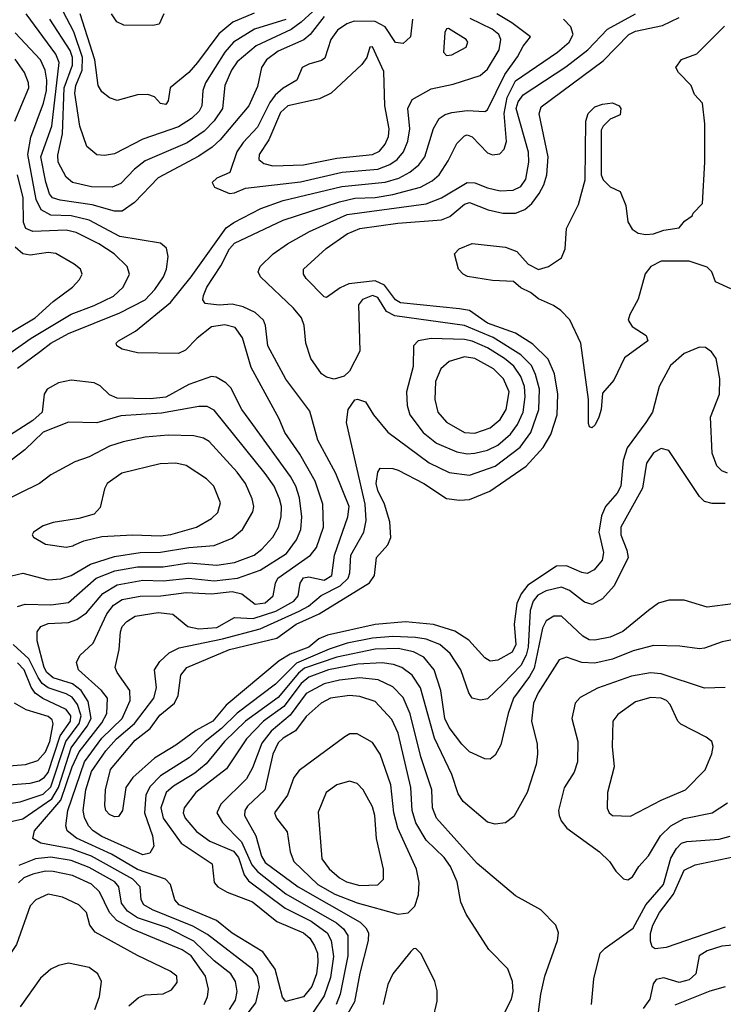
# Model space of a CAD drawing. Extents: x 997028 to 1115134, y 536408 to 618974.
# Tile 337 of 473: x 1042043 to 1044798, y 588845 to 592702. Entities that reach past the tile are written whole.
import ezdxf

# ---------------------------------------------------------------- set-up
doc = ezdxf.new("R2010")
doc.units = 0

msp = doc.modelspace()

# ---------------------------------------------------------------- linework, layer by layer
at = {"layer": '0CON10XD'}
for points in [[(1043235.7, 592715), (1043180.6, 592645), (1043156.3, 592623.7), (1043055, 592578.9), (1043010.3, 592545), (1042990.3, 592515), (1042975, 592440.8), (1042940.3, 592365), (1042828.6, 592231.4), (1042797.5, 592202.5), (1042745, 592167.8), (1042585, 592082.4), (1042493.1, 591986.9), (1042445, 591952), (1042415, 591952.1), (1042326.8, 591976.8), (1042202, 591995), (1042171.8, 592005), (1042160.3, 592020.3), (1042145.4, 592065.4), (1042125.9, 592165), (1042169.5, 592285), (1042197.6, 592535), (1042185, 592567.9), (1042069.3, 592725)], [(1042895, 588755.7), (1042968.5, 588851.5), (1042982.3, 588912.3), (1042974.8, 588954.8), (1042955, 588983.2), (1042779.3, 589119.3), (1042721, 589151), (1042563.2, 589215), (1042530, 589235), (1042518.8, 589255), (1042515.3, 589305), (1042486, 589335), (1042325, 589426), (1042245, 589454), (1042126.1, 589476.1), (1042095.4, 589495), (1042101.1, 589525), (1042204.8, 589645.2), (1042248.4, 589775), (1042276.3, 589833.7), (1042365, 589948.1), (1042384.4, 589985), (1042386.8, 590045), (1042364.2, 590075), (1042274, 590155), (1042265.4, 590184.6), (1042278.3, 590211.7), (1042330.5, 590259.5), (1042385, 590374.7), (1042411.2, 590408.8), (1042445, 590431.1), (1042515, 590444.2), (1042596.1, 590446.1), (1042695, 590458.3), (1042795, 590452.9), (1042875, 590462.4), (1042912.9, 590452.9), (1042965, 590413.1), (1043005, 590417.8), (1043035.8, 590445), (1043044.7, 590495), (1043054.7, 590515), (1043182.2, 590605), (1043205.8, 590634.2), (1043233.5, 590715), (1043230, 590805), (1043200.7, 590895), (1043140.1, 591000.1), (1043081.2, 591085), (1043058.7, 591138.7), (1042950, 591340), (1042916, 591456), (1042886.7, 591496.7), (1042847.2, 591507.2), (1042795, 591499.3), (1042738.4, 591455), (1042692.3, 591407.7), (1042665, 591394.5), (1042505, 591397.7), (1042445, 591411.5), (1042423.8, 591425), (1042421.2, 591435), (1042430, 591445), (1042497.4, 591482.6), (1042633.3, 591595), (1042714.9, 591695.1), (1042852.3, 591887.7), (1042881.5, 591908.5), (1042987.8, 591962.2), (1043075, 591994.5), (1043305, 592049.6), (1043475, 592066), (1043528.1, 592081.9), (1043571.3, 592105), (1043606.5, 592133.4), (1043630.2, 592165), (1043663.7, 592276.3), (1043685.2, 592314.8), (1043708.7, 592331.3), (1043735, 592339.5), (1043795, 592346.2), (1043865, 592343.1), (1043875, 592348.8), (1043942.4, 592487.6), (1043992.8, 592557.2), (1044015, 592599.2), (1044043.3, 592635), (1043970.5, 592690.5), (1043911.1, 592725)], [(1043191.6, 592735), (1043145, 592692.2), (1043106.3, 592663.7), (1042969.4, 592600.6), (1042895, 592537.9), (1042872.6, 592505), (1042847, 592445), (1042837.9, 592355), (1042805, 592306.8), (1042765, 592266.1), (1042699.3, 592220.7), (1042535, 592149), (1042493.5, 592116.5), (1042439.6, 592060.4), (1042405, 592046.6), (1042325, 592047.1), (1042250.5, 592065), (1042224.7, 592085), (1042194.3, 592145), (1042192.4, 592172.4), (1042210.8, 592255), (1042216.9, 592435), (1042249.9, 592525), (1042250.3, 592555), (1042241.6, 592581.6), (1042161.5, 592705)], [(1043085, 592703.4), (1042962.5, 592665), (1042881.1, 592615), (1042847.2, 592575), (1042770.4, 592455), (1042760, 592425), (1042756.7, 592365), (1042745.7, 592344.3), (1042716.5, 592315), (1042665, 592282.7), (1042525.9, 592234.1), (1042415, 592176.6), (1042375, 592170), (1042345, 592172.7), (1042305.8, 592205.8), (1042279.4, 592285), (1042259, 592415), (1042263.2, 592445), (1042287.8, 592505), (1042288.9, 592555), (1042255.2, 592655.2), (1042214.2, 592735)], [(1042961.3, 592728.7), (1042877.7, 592692.3), (1042823, 592647), (1042740, 592535), (1042705, 592495.9), (1042631.9, 592435), (1042624.2, 592385), (1042615, 592370.8), (1042595, 592374.3), (1042570.7, 592400.7), (1042545, 592410), (1042505, 592408.1), (1042425, 592385.9), (1042395, 592396.8), (1042365, 592420.4), (1042350.3, 592445), (1042338, 592545), (1042280.3, 592725)], [(1044805, 590807.8), (1044755, 590807.3), (1044725, 590815.6), (1044705, 590834.3), (1044585.4, 591015.4), (1044555, 591022.5), (1044525, 591005.5), (1044498, 590965), (1044482.3, 590867.7), (1044396.6, 590715), (1044397.1, 590685), (1044421.1, 590625), (1044425.9, 590595), (1044370.8, 590485), (1044325.8, 590434.2), (1044285, 590411.8), (1044255, 590421.2), (1044196.7, 590466.7), (1044165, 590479.6), (1044104.8, 590464.8), (1044071.5, 590448.5), (1044053.2, 590425), (1044041.6, 590388.4), (1044034.9, 590245), (1044026.7, 590213.3), (1044005, 590172.6), (1043935, 590099.5), (1043875, 590042.2), (1043847, 590037), (1043815, 590044), (1043801.5, 590065), (1043771.2, 590155), (1043729, 590219), (1043688, 590255), (1043635, 590275.1), (1043592.7, 590282.7), (1043505, 590286), (1043425, 590279.7), (1043325, 590259.9), (1043255, 590236.8), (1043127.8, 590182.2), (1043045, 590099), (1042894.6, 589985.4), (1042834, 589926), (1042769.2, 589875), (1042707.6, 589812.4), (1042595, 589740.2), (1042552.6, 589697.4), (1042536.6, 589665), (1042531.4, 589595), (1042563.3, 589505), (1042568.5, 589465), (1042552.7, 589437.3), (1042525, 589430.6), (1042365, 589502.7), (1042330.5, 589525), (1042312.5, 589545), (1042296.8, 589576.8), (1042291.5, 589605), (1042302.3, 589685), (1042325, 589757.1), (1042381.1, 589838.9), (1042422.3, 589885), (1042492.9, 589945), (1042568.3, 590045), (1042579.2, 590085), (1042571.1, 590155), (1042592, 590188), (1042628.4, 590221.6), (1042668.3, 590241.7), (1042836.9, 590276.9), (1042985, 590316.1), (1043137.4, 590385), (1043174, 590405), (1043223.5, 590446.5), (1043297.6, 590485), (1043329, 590515), (1043335.9, 590535), (1043340.2, 590605), (1043391.1, 590695), (1043399.7, 590740.3), (1043395.4, 590805), (1043323.3, 591125), (1043329.2, 591175), (1043355, 591213.3), (1043366.1, 591216.1), (1043397.5, 591205), (1043428.6, 591155), (1043485, 591086.4), (1043646.4, 590966.4), (1043725, 590928.6), (1043805, 590918.4), (1043905, 590953.3), (1044002.6, 591027.4), (1044045.2, 591085), (1044076.1, 591175), (1044078, 591255), (1044063.1, 591313.1), (1044047.2, 591347.2), (1044005, 591390.2), (1043897.8, 591457.8), (1043785, 591504.3), (1043512.5, 591542.5), (1043479.9, 591559.9), (1043445, 591613.7), (1043425, 591621.9), (1043385, 591606.6), (1043370, 591585), (1043375, 591403.3), (1043334.2, 591325.8), (1043314.2, 591305.8), (1043275, 591294.4), (1043245, 591301.5), (1043225.6, 591315), (1043183.8, 591375), (1043163.1, 591435), (1043156.6, 591505), (1043146.7, 591535), (1043115, 591572.9), (1042986.7, 591695), (1042976.9, 591715), (1042984.4, 591735), (1043035.5, 591785), (1043091.8, 591825), (1043177.5, 591872.5), (1043325, 591939.4), (1043635, 591981.2), (1043695, 592004.4), (1043795, 592064.8), (1043825, 592062.8), (1043875, 592043.6), (1043925, 592032.7), (1043975, 592034.8), (1044005, 592049.3), (1044025, 592077.5), (1044037.1, 592145), (1044036.2, 592183.8), (1043987.4, 592355), (1043995, 592381.2), (1044015, 592408.4), (1044182, 592518), (1044267.3, 592585), (1044345.1, 592664.9), (1044454.4, 592725)], [(1044815, 590926.6), (1044792.5, 590935), (1044772.7, 590955), (1044755.3, 591005), (1044748.6, 591145), (1044782.8, 591235), (1044785.2, 591295), (1044770, 591375), (1044751.9, 591401.9), (1044728.8, 591418.8), (1044705, 591420), (1044645, 591395.3), (1044592, 591348), (1044546.6, 591265), (1044520.9, 591165), (1044494.7, 591125), (1044421.7, 591025), (1044406.2, 590975), (1044396.5, 590875), (1044382.1, 590847.9), (1044337.7, 590795), (1044320.9, 590759.1), (1044310.5, 590695), (1044329.8, 590615), (1044323.7, 590585), (1044292.9, 590547.1), (1044265, 590533.1), (1044245, 590536.3), (1044185, 590563.4), (1044145, 590561.6), (1044033, 590487), (1044006.3, 590453.7), (1043990, 590415), (1043979.4, 590335), (1043985.6, 590255), (1043971.2, 590225), (1043915, 590193.4), (1043885, 590190), (1043865, 590203.1), (1043802.2, 590272.2), (1043746.5, 590306.5), (1043663.8, 590333.8), (1043554.1, 590344.1), (1043435, 590333), (1043248.1, 590291.9), (1043215, 590276.5), (1043175, 590243.8), (1043102.7, 590217.3), (1043059.3, 590190.7), (1042852.2, 590017.8), (1042799.6, 589955), (1042732.5, 589917.5), (1042655, 589860.2), (1042570.6, 589809.4), (1042486, 589734), (1042459.2, 589695), (1042446.5, 589605), (1042429.6, 589580.4), (1042415, 589579.1), (1042395, 589588.5), (1042380.4, 589605), (1042376.5, 589623.5), (1042378.9, 589685), (1042398.9, 589765), (1042495, 589880), (1042554.6, 589925.4), (1042592.3, 589977.7), (1042650, 590025), (1042664.3, 590055), (1042674.8, 590135), (1042697.5, 590165), (1042865, 590235.2), (1043050, 590280), (1043125.7, 590335), (1043215.6, 590374.4), (1043413.1, 590496.9), (1043432.7, 590525), (1043440.4, 590595), (1043484.7, 590645.3), (1043496.6, 590673.4), (1043492.9, 590735), (1043471.1, 590805), (1043445, 590857.5), (1043439.5, 590885), (1043445, 590930), (1043455, 590945.8), (1043505, 590944.5), (1043525, 590937.7), (1043625.5, 590885), (1043715, 590827.1), (1043765, 590820.3), (1043805, 590822.6), (1043884.5, 590855.5), (1044026, 590954), (1044093.2, 591026.8), (1044122.8, 591077.2), (1044147.2, 591155), (1044150, 591235), (1044137.2, 591315), (1044112.1, 591372.1), (1044052, 591432), (1043984.9, 591474.9), (1043875, 591513.8), (1043805, 591563.6), (1043765, 591569.8), (1043535, 591592.8), (1043514.8, 591605), (1043472.1, 591662.1), (1043435, 591679.9), (1043332.2, 591667.8), (1043297.8, 591652.2), (1043245, 591614.2), (1043235, 591616.9), (1043165, 591688.9), (1043154.6, 591705), (1043154.6, 591725), (1043243.9, 591806.1), (1043325, 591864.2), (1043375, 591884.8), (1043523.3, 591905), (1043695, 591918.4), (1043728.1, 591931.9), (1043785, 591979.5), (1043805, 591986.2), (1043877, 591957), (1043935, 591945.2), (1043985, 591944.3), (1044021.3, 591958.7), (1044048.2, 591981.8), (1044077.9, 592022.1), (1044095.3, 592055), (1044106.7, 592095), (1044112.3, 592165), (1044076.8, 592333.2), (1044085, 592360.9), (1044328.1, 592541.8), (1044428.2, 592645), (1044455, 592657), (1044559.8, 592680.2), (1044625, 592711.6)], [(1042607.5, 592725), (1042590, 592685), (1042565, 592680), (1042450.7, 592680.7), (1042424.1, 592694.1), (1042403.3, 592725)], [(1042957.2, 590357.2), (1043046.2, 590385), (1043116.6, 590425), (1043133.4, 590445), (1043141.9, 590495), (1043155, 590516.3), (1043175, 590520), (1043235, 590506.9), (1043265, 590524.8), (1043275.5, 590605), (1043328.7, 590755), (1043333.5, 590795), (1043281.7, 590925), (1043211.1, 591055), (1043179.3, 591169.3), (1043085, 591294.5), (1043014.8, 591424.8), (1043006, 591505), (1042998, 591525), (1042965.5, 591555.5), (1042918.2, 591578.2), (1042875, 591588.1), (1042825, 591584.4), (1042770.2, 591590.2), (1042760.4, 591605), (1042762.4, 591622.4), (1042775.8, 591655), (1042831.2, 591738.8), (1042864.7, 591805.3), (1042885, 591827.3), (1043075, 591917.3), (1043295, 591989.6), (1043355, 592003.7), (1043435, 592005.9), (1043505, 592017.4), (1043613.3, 592046.7), (1043658.4, 592071.6), (1043685.2, 592094.8), (1043720.9, 592149.1), (1043755, 592216.9), (1043785, 592247.7), (1043795, 592250.8), (1043815, 592243.1), (1043875, 592181.1), (1043895, 592172.9), (1043923.1, 592176.9), (1043940.9, 592195), (1043949.5, 592225), (1043940.5, 592335), (1043951.7, 592398.3), (1043985, 592462.9), (1044149.4, 592575), (1044194.2, 592615), (1044210.9, 592645), (1044201.2, 592675), (1044172.5, 592705)], [(1043581.2, 592705), (1043574.1, 592635), (1043545, 592608.6), (1043515, 592612.6), (1043474.4, 592674.4), (1043435.4, 592695.4), (1043353.5, 592696.5), (1043323.9, 592686.1), (1043287.9, 592662.1), (1043261.1, 592625), (1043237.6, 592552.4), (1043225, 592542.2), (1043175, 592528.5), (1043150, 592515), (1043128, 592465), (1043075, 592433.8), (1043043.4, 592406.6), (1043022.5, 592377.5), (1042975, 592281.9), (1042918.8, 592221.2), (1042893.8, 592185), (1042865.6, 592104.4), (1042815, 592082), (1042796.7, 592065), (1042806.4, 592046.4), (1042865, 592021.2)], [(1042865, 592021.2), (1042885, 592024), (1042927.6, 592042.4), (1043143.3, 592066.7), (1043305.4, 592104.6), (1043445, 592116.8), (1043492, 592135), (1043521.6, 592155), (1043546.2, 592185), (1043563.5, 592226.5), (1043570.6, 592275), (1043562.5, 592355), (1043579.6, 592390.4), (1043655, 592432.2), (1043740.5, 592449.5), (1043846, 592484), (1043875, 592509.2), (1043920.8, 592585), (1043927.3, 592625), (1043919.4, 592645), (1043893.1, 592665), (1043806.6, 592706.6)], [(1043715, 592562), (1043735, 592564.4), (1043791.2, 592595), (1043797.5, 592615), (1043791.2, 592625), (1043722, 592668), (1043715, 592666.7), (1043708.1, 592651.9), (1043702.5, 592575), (1043715, 592562)], [(1044827.5, 591647.5), (1044767.5, 591675), (1044753.3, 591715), (1044735, 591733.3), (1044665, 591756.2), (1044555, 591756), (1044514.2, 591735.8), (1044493, 591707), (1044465, 591607.5), (1044432.3, 591547.7), (1044426.2, 591525), (1044441.2, 591501.2), (1044496.7, 591465), (1044503.3, 591445), (1044411.9, 591378.1), (1044369.2, 591290.8), (1044325, 591240), (1044320, 591175), (1044311.2, 591145), (1044296.2, 591115), (1044283.6, 591103.6), (1044275, 591107.5), (1044270.5, 591120.5), (1044270, 591215), (1044240.8, 591435), (1044197.3, 591527.3), (1044162.7, 591562.7), (1044133, 591583), (1044075, 591608.8), (1044043.6, 591633.6), (1044005, 591652.5), (1043977, 591677), (1043895, 591680.8), (1043797, 591697), (1043780, 591705), (1043762, 591725), (1043746.2, 591785), (1043763.8, 591805), (1043815, 591825.7), (1043945, 591811.9), (1043990, 591795), (1044034.2, 591744.2), (1044075, 591723.3), (1044114.2, 591735.8), (1044165, 591770), (1044178.8, 591805), (1044184, 591885), (1044231.7, 591978.3), (1044258, 592075), (1044260, 592305), (1044268.8, 592335), (1044295, 592361.2), (1044325, 592372), (1044365, 592376.2), (1044390, 592365), (1044397.5, 592355), (1044395, 592330), (1044355, 592312.5), (1044327.5, 592285), (1044320.7, 592269.3), (1044320, 592095), (1044327.5, 592075), (1044355, 592047.5), (1044395, 592030), (1044416.2, 591975), (1044425, 591910), (1044442, 591882), (1044465, 591866.7), (1044495, 591861.2), (1044525, 591863.8), (1044565, 591877.5), (1044625, 591887.5), (1044647, 591913), (1044676.4, 591933.6), (1044680, 591945), (1044717, 591983), (1044726.2, 592145), (1044726.2, 592295), (1044717.5, 592375), (1044685, 592410), (1044672.5, 592445), (1044622.5, 592495), (1044612.5, 592515), (1044635, 592546), (1044695, 592568.8), (1044802.9, 592677.1)], [(1042035, 591336.9), (1042125, 591403.8), (1042165.3, 591435), (1042235, 591473.2), (1042435, 591553.8), (1042534.1, 591605), (1042572.9, 591645), (1042605.9, 591695), (1042618.7, 591725), (1042624.5, 591774.5), (1042617.8, 591807.8), (1042595, 591826.5), (1042435, 591853.1), (1042315, 591917.3), (1042245, 591934.6), (1042165, 591937.1), (1042127.5, 591957.5), (1042108.1, 591998.1), (1042075.7, 592175), (1042087.6, 592242.4), (1042136, 592375), (1042148.2, 592425), (1042149.9, 592465), (1042143.4, 592505), (1042124.4, 592545), (1042025, 592650.6)], [(1043035, 592129.4), (1043155, 592133.5), (1043285, 592160.5), (1043425, 592174.4), (1043451.9, 592188.1), (1043474.6, 592215.4), (1043487.2, 592245), (1043490.2, 592275), (1043473, 592365), (1043469.1, 592499.1), (1043425, 592596), (1043413.8, 592595), (1043402, 592555), (1043383.4, 592526.6), (1043263.1, 592415), (1043217.5, 592392.5), (1043093.3, 592365), (1043065, 592338.9), (1043018.2, 592231.8), (1042981.2, 592175), (1042980, 592155), (1042998.7, 592138.7), (1043035, 592129.4)], [(1042024.8, 592305.2), (1042078.9, 592435), (1042078.1, 592455), (1042062.3, 592495), (1042025, 592548.2)], [(1042004.2, 591395.8), (1042087.9, 591455), (1042245, 591549.4), (1042335, 591583.1), (1042410.3, 591619.7), (1042448.9, 591655), (1042473.1, 591705), (1042463.8, 591735), (1042413.8, 591785), (1042353.3, 591825), (1042265, 591868.5), (1042225, 591878.5), (1042095, 591872.9), (1042067.3, 591885), (1042057.7, 591907.7), (1042056.8, 592005), (1042035.2, 592094.8)], [(1041975, 591458), (1042103.3, 591535), (1042175, 591598.9), (1042250, 591655), (1042277.5, 591685), (1042287.5, 591705), (1042282, 591725), (1042257.1, 591745), (1042185, 591786.1), (1042155, 591790.7), (1042085, 591779.7), (1042055, 591785.8), (1042025, 591811.2)], [(1043795, 591002.1), (1043825, 591004.4), (1043875, 591016), (1043915, 591035.6), (1043965, 591079), (1043992.8, 591117.2), (1044014.8, 591165), (1044023.1, 591225), (1044020.1, 591265), (1044006.1, 591305), (1043977.5, 591345), (1043941.3, 591375), (1043875, 591417), (1043815, 591443.1), (1043785, 591450), (1043655, 591453.1), (1043603.1, 591445), (1043585.4, 591425), (1043583.7, 591343.7), (1043557.5, 591245), (1043560.6, 591190.6), (1043571.2, 591155), (1043623.4, 591085), (1043675, 591043.8), (1043755, 591009.6), (1043795, 591002.1)], [(1043825, 591082.6), (1043885, 591103), (1043925, 591136.9), (1043947.9, 591175), (1043959.5, 591245), (1043937.4, 591295), (1043898.1, 591335), (1043825, 591375.2), (1043785, 591381.3), (1043725, 591363.6), (1043691.8, 591335), (1043670.8, 591285), (1043668.4, 591215), (1043680.8, 591165), (1043715, 591125.3), (1043785, 591084.8), (1043825, 591082.6)], [(1041955, 589550), (1042055, 589571.7), (1042169.6, 589650.4), (1042194.8, 589695), (1042245, 589850.5), (1042307.5, 589935), (1042322.6, 589965), (1042312, 590032), (1042284.6, 590074.6), (1042250.4, 590100.4), (1042175, 590124.6), (1042149.3, 590145), (1042138.9, 590165), (1042111.2, 590268.8), (1042111.5, 590305), (1042125.6, 590325), (1042155, 590337), (1042235, 590341.5), (1042267.2, 590352.8), (1042305, 590379.4), (1042368.9, 590455), (1042425, 590488.2), (1042525, 590506.6), (1042605, 590504), (1042705, 590514.3), (1042805, 590504.1), (1042895.9, 590514.1), (1042985, 590545.8), (1043088.3, 590611.7), (1043127.5, 590665), (1043144, 590705), (1043147.7, 590755), (1043138.8, 590828.8), (1043124.4, 590875), (1043103.6, 590913.6), (1042956.5, 591116.5), (1042912.7, 591175), (1042870.6, 591260.6), (1042850.5, 591280.5), (1042812.7, 591302.7), (1042794.5, 591304.5), (1042705, 591273.4), (1042615.6, 591224.4), (1042555, 591217.3), (1042425, 591219.8), (1042395, 591233.2), (1042358.1, 591268.1), (1042335, 591280.4), (1042245, 591289.8), (1042195, 591279.4), (1042151.5, 591255), (1042139.7, 591235), (1042131.8, 591165), (1042095, 591132.4), (1041965, 591049.6)], [(1042035, 590403.3), (1042065, 590412.5), (1042165, 590409.6), (1042235, 590419.6), (1042343.1, 590515), (1042416, 590544), (1042505, 590558.5), (1042605, 590559.6), (1042705, 590574.2), (1042815, 590566.2), (1042885, 590575.9), (1042961.2, 590605), (1042992, 590628), (1043034.7, 590675), (1043056.8, 590715), (1043067.1, 590755), (1043068, 590795), (1043060.5, 590825), (1043039.5, 590875), (1043005, 590925.3), (1042805, 591173.4), (1042776.9, 591186.9), (1042745, 591187.7), (1042598.5, 591161.5), (1042439.7, 591150.3), (1042345, 591123.2), (1042235, 591125.3), (1042135, 591087.1), (1042062.9, 591017.1), (1041935, 590920.6)], [(1041989.1, 590519.1), (1042055, 590534.8), (1042155, 590508.4), (1042205, 590511.6), (1042245, 590525.2), (1042320.2, 590569.8), (1042415, 590599.5), (1042515, 590615.5), (1042595, 590616.1), (1042705, 590634.8), (1042805, 590643.3), (1042875, 590672), (1042915.4, 590705), (1042956.7, 590775), (1042960.3, 590795), (1042953.3, 590825), (1042927.2, 590885), (1042895, 590930.4), (1042785, 591050.4), (1042763.3, 591063.2), (1042725, 591072.9), (1042625, 591074.8), (1042535, 591066.8), (1042448.5, 591048.5), (1042395, 591031.2), (1042315, 590990), (1042259.4, 590970.6), (1042165, 590920), (1042120.8, 590885), (1041965, 590809.7)], [(1042225, 590635.6), (1042252, 590642), (1042255, 590643.5), (1042295, 590661.5), (1042365, 590677.9), (1042485.2, 590684.8), (1042595, 590680.4), (1042635, 590685.7), (1042735, 590714.7), (1042795, 590748), (1042818.6, 590771.4), (1042829.4, 590809.4), (1042803.2, 590875), (1042775, 590903.2), (1042695, 590956.1), (1042655, 590964.6), (1042593.1, 590963.1), (1042443.4, 590926.6), (1042386.2, 590885), (1042375.5, 590865), (1042358.5, 590791.5), (1042334.4, 590765.6), (1042275, 590748.5), (1042175, 590733.1), (1042135, 590719.2), (1042097.5, 590695), (1042092.5, 590685), (1042097.5, 590675), (1042145, 590648), (1042225, 590635.6)], [(1044835, 590413.5), (1044735, 590401.2), (1044645, 590428.5), (1044585, 590428.1), (1044545, 590416.9), (1044505, 590387.8), (1044404.8, 590305.2), (1044355, 590283.9), (1044295, 590271.6), (1044273.4, 590273.4), (1044247.8, 590287.8), (1044165, 590365.4), (1044135, 590365.5), (1044105, 590347.1), (1044090.8, 590319.2), (1044057.5, 590162.4), (1044040.1, 590129.9), (1043976.8, 590045), (1043956.4, 589985), (1043927.6, 589862.4), (1043905, 589820.8), (1043885, 589805.7), (1043865, 589806.9), (1043805, 589833.9), (1043773.9, 589863.9), (1043725, 589930), (1043708.3, 589965), (1043692.5, 590075), (1043666.2, 590155), (1043625.4, 590205.4), (1043585, 590226.7), (1043525, 590238.9), (1043435, 590236.3), (1043285, 590204.7), (1043158.2, 590161.8), (1043135, 590142.9), (1043055, 590047.7), (1042926.9, 589955), (1042845.9, 589875), (1042772.9, 589787.1), (1042729.5, 589750.5), (1042645, 589700.2), (1042616.7, 589675), (1042596, 589615), (1042605, 589574.1), (1042675.9, 589475.9), (1042796.5, 589395), (1042805, 589322.5), (1042819.5, 589305), (1042855.6, 589285), (1042955, 589246.8), (1043050.3, 589170.3), (1043155, 589124.8), (1043178.9, 589105), (1043197.9, 589075), (1043209.7, 589045), (1043210.9, 589010.9), (1043205.8, 588965), (1043187.2, 588915), (1043155, 588874.2), (1043085, 588855.8), (1043072.7, 588872.7), (1043043.3, 588983.3), (1042995, 589050.9), (1042875, 589124.3), (1042813.4, 589173.4), (1042668.2, 589235), (1042651.3, 589255), (1042633.5, 589315), (1042614.6, 589335), (1042505, 589373), (1042403.3, 589433.3), (1042265.7, 589495.7), (1042229.1, 589525), (1042224.2, 589545), (1042231.7, 589605), (1042297.2, 589795), (1042365, 589888), (1042444.8, 589965), (1042475.6, 590035), (1042474.2, 590075), (1042424.6, 590145), (1042417.3, 590165), (1042433.4, 590235), (1042437.6, 590305), (1042444.7, 590325), (1042462.3, 590345), (1042495, 590365.2), (1042585, 590380.4), (1042643.2, 590373.2), (1042702.2, 590325), (1042745, 590315.7), (1042815, 590321.9), (1042885, 590360.6), (1042957.2, 590357.2)], [(1044885, 590283.6), (1044794.3, 590265.7), (1044725, 590240.5), (1044705, 590237.5), (1044627.7, 590247.7), (1044525, 590250.6), (1044445, 590230), (1044365, 590197.5), (1044295, 590182.3), (1044245, 590184.4), (1044185, 590204.7), (1044155, 590195.4), (1044073.5, 590065), (1044055.7, 590025), (1044046.8, 589955), (1044068.9, 589865), (1044071.2, 589825), (1044065.5, 589785), (1044030.9, 589675), (1043978.5, 589581.5), (1043945, 589556.5), (1043905, 589550.9), (1043875, 589558.5), (1043779.3, 589639.3), (1043760.2, 589670.2), (1043736, 589746), (1043668.1, 589888.1), (1043612.7, 590085), (1043580, 590135), (1043539.6, 590165), (1043506.5, 590176.6), (1043462.4, 590182.4), (1043367.5, 590177.5), (1043252.9, 590155), (1043175, 590127.1), (1043145, 590101.7), (1043077.6, 590012.4), (1042997.9, 589955), (1042931.3, 589885), (1042852.6, 589767.4), (1042732.8, 589675), (1042686.9, 589615), (1042683.8, 589595), (1042691.7, 589575), (1042735, 589521.9), (1042787.7, 589485), (1042881, 589445), (1042900, 589420), (1042922.3, 589352.3), (1042939.5, 589329.5), (1043082.2, 589222.2), (1043185, 589170.4), (1043247.3, 589125), (1043263.4, 589095), (1043272.5, 589032.5), (1043259.9, 588950.1), (1043235, 588878.7), (1043098.4, 588675)], [(1041965, 589627.1), (1042045, 589639), (1042135, 589668.7), (1042165, 589697.6), (1042224, 589875), (1042276.4, 589945), (1042284, 589975), (1042269.4, 590019.4), (1042248.4, 590048.4), (1042225, 590062.2), (1042154.6, 590084.6), (1042131.9, 590101.9), (1042115.3, 590125), (1042079.1, 590199.1), (1042017.3, 590255)], [(1041965, 589702.7), (1042085, 589711.7), (1042119.8, 589720.2), (1042141.1, 589735), (1042155, 589754), (1042202.4, 589897.6), (1042242.1, 589955), (1042243.2, 589975), (1042225, 590000), (1042133.8, 590043.8), (1042104.5, 590064.5), (1042088.1, 590088.1), (1042061.3, 590155), (1042035, 590182.7)], [(1044070.4, 588785), (1044083.4, 588885), (1044100, 588955), (1044148.6, 589095), (1044152.5, 589125), (1044142, 589155), (1044083.8, 589215), (1043985, 589270.6), (1043835, 589396.4), (1043675.8, 589575), (1043660.2, 589615), (1043657.1, 589685), (1043614.1, 589815), (1043572.7, 589982.7), (1043545, 590047.5), (1043505, 590089.5), (1043446.7, 590116.7), (1043375, 590123.9), (1043295, 590115.7), (1043235, 590101), (1043165, 590062.8), (1043102.1, 589977.9), (1043028.6, 589915), (1042992, 589868), (1042955, 589771.5), (1042931.2, 589728.8), (1042830.5, 589629.5), (1042814.7, 589595), (1042837.5, 589557.5), (1042911.2, 589481.2), (1042952, 589392), (1042974.2, 589365), (1043085, 589278.2), (1043284, 589164), (1043311.2, 589141.2), (1043328.1, 589115), (1043327.8, 589035), (1043298, 588885), (1043281.9, 588845)], [(1044805, 590086.5), (1044725, 590084.2), (1044555, 590140), (1044513.6, 590143.6), (1044438.8, 590131.2), (1044306.2, 590083.8), (1044237.5, 590047.5), (1044218.6, 590025), (1044205.6, 589965), (1044229.1, 589875), (1044227.5, 589795), (1044214.5, 589755), (1044175, 589693.8), (1044153.6, 589605), (1044155.5, 589585), (1044163.4, 589563.4), (1044185.7, 589535), (1044313, 589443), (1044352.5, 589405), (1044377, 589367), (1044407, 589337), (1044425, 589332.5)], [(1043913.1, 588755), (1043969.6, 588865), (1043975.4, 588895), (1043973.5, 588935), (1043955, 588984), (1043880.2, 589060.2), (1043791.2, 589198.8), (1043770, 589245), (1043756.2, 589325), (1043730.2, 589385), (1043705, 589420.7), (1043635, 589488), (1043595, 589556.4), (1043579.5, 589605), (1043574.8, 589695.2), (1043525, 589908.1), (1043500.8, 589960.8), (1043435, 590031.8), (1043375, 590050.7), (1043335, 590055.6), (1043260.8, 590045), (1043223.2, 590025), (1043165, 589973.4), (1043123.9, 589916.1), (1043075, 589888.4), (1043055, 589869.8), (1043034.3, 589825), (1043003, 589685), (1042935, 589621.1), (1042924.4, 589605), (1042923.2, 589585), (1042968.6, 589505), (1042990.2, 589425), (1043005, 589400.9), (1043133.3, 589305), (1043376.6, 589166.6), (1043399.2, 589145), (1043409.5, 589125), (1043408.4, 589095), (1043375, 588967.5), (1043354.4, 588855), (1043291.7, 588745)], [(1044435, 589582.5), (1044555, 589644.7), (1044650, 589685), (1044726.7, 589763.3), (1044754, 589826), (1044759.1, 589855), (1044753.5, 589875), (1044731.8, 589891.8), (1044632.1, 589942.1), (1044620.6, 589955), (1044590.3, 590020.3), (1044575.6, 590035), (1044555, 590044), (1044515, 590046.9), (1044455, 590029.6), (1044385, 589980.9), (1044365.5, 589955), (1044363.2, 589855), (1044371.2, 589775), (1044345.5, 589675), (1044343.8, 589613.8), (1044351.4, 589595), (1044365, 589584.4), (1044435, 589582.5)], [(1041985, 589777.6), (1042066.7, 589785), (1042115, 589800.7), (1042145, 589834.7), (1042161, 589875), (1042173.9, 589943.9), (1042170.2, 589960.2), (1042155, 589972.7), (1042068.9, 589998.9), (1042023.6, 590025)], [(1043525, 589198.6), (1043565, 589203.3), (1043590.9, 589229.1), (1043605.4, 589274.6), (1043607, 589323), (1043596.5, 589375), (1043523.5, 589535), (1043508.4, 589595), (1043496.5, 589705), (1043455, 589825.6), (1043425, 589870.5), (1043365, 589904.5), (1043335.6, 589904.4), (1043316.3, 589893.7), (1043138.2, 589761.8), (1043116.2, 589733.8), (1043091.3, 589665), (1043041.5, 589595), (1043049.5, 589575), (1043090.5, 589520.5), (1043102.2, 589442.2), (1043117.1, 589405), (1043210.4, 589315), (1043276.7, 589276.7), (1043365, 589242.8), (1043525, 589198.6)], [(1043375, 589311.3), (1043445, 589312.9), (1043467.5, 589335), (1043467.9, 589375), (1043440.7, 589495), (1043434.1, 589585), (1043425, 589619.2), (1043388.2, 589685), (1043365, 589710.5), (1043335, 589719.5), (1043285, 589705.4), (1043243.6, 589675), (1043211.7, 589598.3), (1043226.5, 589415), (1043255, 589376.1), (1043295, 589341.1), (1043323.1, 589325), (1043375, 589311.3)], [(1044425, 589332.5), (1044443.3, 589345), (1044467.5, 589385), (1044505, 589427.1), (1044552, 589505), (1044592.5, 589545), (1044645, 589573.3), (1044754.2, 589595), (1044814.4, 589635)], [(1044282.2, 588845), (1044290.8, 588945), (1044316.4, 589045), (1044335.5, 589065), (1044445, 589143.4), (1044495.2, 589235), (1044563.9, 589315), (1044592.6, 589417.4), (1044614.4, 589455.6), (1044635, 589476.2), (1044655, 589483.4), (1044781.8, 589491.8), (1044825, 589503.8)], [(1042864.2, 588825), (1042888, 588862), (1042894.8, 588895), (1042888.8, 588935), (1042870.3, 588965), (1042805, 589016.1), (1042725, 589092.2), (1042622.4, 589145), (1042505, 589184.6), (1042465, 589210.5), (1042441.6, 589241.6), (1042431.9, 589305), (1042415.7, 589325), (1042315, 589381.2), (1042245, 589408.5), (1042165, 589421.5), (1042104.9, 589415.1), (1042040.5, 589389.5)], [(1044805, 589148.1), (1044575, 589067.6), (1044532.1, 589062.1), (1044520.2, 589070.2), (1044512.6, 589092.6), (1044512.7, 589122.7), (1044522.1, 589155), (1044549.1, 589205), (1044602.7, 589277.3), (1044645, 589370.9), (1044687.7, 589392.3), (1044861.4, 589428.6)], [(1042765.3, 588845), (1042779.2, 588875), (1042782.3, 588905), (1042771, 588955), (1042714.8, 589035), (1042679, 589059), (1042487.9, 589137.9), (1042423.4, 589173.4), (1042394.7, 589204.7), (1042355.7, 589285.7), (1042325, 589315.9), (1042249.5, 589349.5), (1042175, 589365.5), (1042145, 589366.3), (1042095, 589355.4), (1042059.5, 589340.5), (1042038.7, 589321.3)], [(1042471.3, 588838.7), (1042508.5, 588871.5), (1042535, 588882.1), (1042605, 588886.7), (1042638.3, 588901.7), (1042659.7, 588930.3), (1042658.1, 588955), (1042632.5, 588975), (1042505, 589036.7), (1042338.4, 589128.4), (1042318.5, 589155), (1042304.3, 589205), (1042275.3, 589235.3), (1042211.2, 589265), (1042155, 589276.5), (1042106, 589255), (1042085, 589230.8), (1042031, 589079), (1041975, 588994.4), (1041930.7, 588875), (1041911, 588839)], [(1044865, 589079.3), (1044792.8, 589072.8), (1044735.2, 589054.8), (1044703.8, 589035), (1044690.8, 588965), (1044665, 588941.8), (1044625, 588931), (1044565, 588949.2), (1044535, 588942.2), (1044523.3, 588925), (1044510.2, 588865), (1044485, 588828.4)], [(1043661.4, 588785), (1043677.7, 588857.7), (1043677.7, 588897.7), (1043668.8, 588935), (1043615, 589042.5), (1043595, 589063.3), (1043585, 589062.5), (1043575, 589052.5), (1043504.2, 588965), (1043485, 588922.5), (1043466.9, 588845)], [(1042337.3, 588825), (1042356.4, 588876.4), (1042363.6, 588935), (1042349.4, 588965), (1042315, 588989.1), (1042235, 589006.2), (1042195, 588997.1), (1042165, 588982.5), (1042125, 588948.1), (1042044.7, 588835.3)], [(1044805.8, 588914.2), (1044745, 588896.3), (1044608.7, 588841.3)]]:
    msp.add_lwpolyline(points, dxfattribs=at)

doc.saveas('drawing.dxf')
